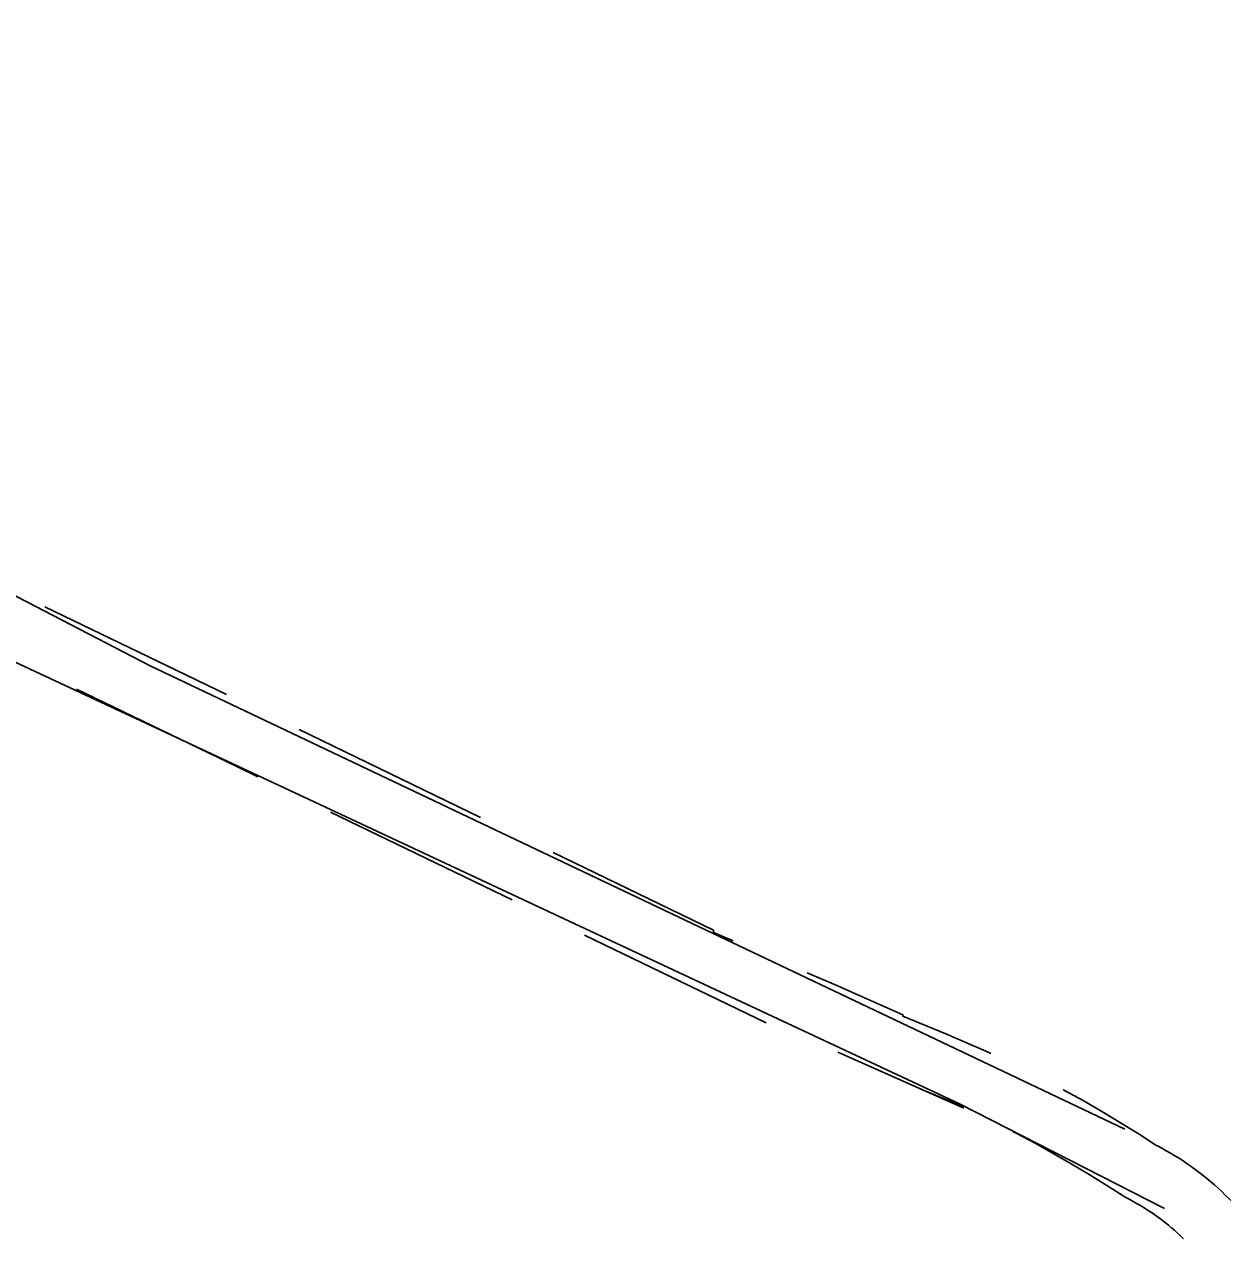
# Model space of a CAD drawing. Extents: x 3172297 to 3210190, y 958463 to 983887.
# Drawn here: x 3185546 to 3186145, y 966061 to 966663 of the extents above; entities that cross this region are included whole.
import ezdxf

# ---------------------------------------------------------------- set-up
doc = ezdxf.new("R2010")
doc.units = 0
doc.layers.add('V-ROAD-CNTR', color=7, linetype='Continuous')
doc.layers.add('V-TOPO-SHOR', color=7, linetype='Continuous')

msp = doc.modelspace()

# ---------------------------------------------------------------- linework, layer by layer
at = {"layer": 'V-ROAD-CNTR'}
for p, q in [((3185772.56, 966269.62), (3185682.55, 966313.17)), ((3185788.17, 966228.74), (3185698.16, 966272.29)), ((3185914.2, 966167.8), (3185824.17, 966211.33))]:
    msp.add_line(p, q, dxfattribs=at)
for points in [[(3185646.54, 966330.6), (3185621.63, 966342.65), (3185621.63, 966342.61), (3185556.51, 966373.99)], [(3185662.15, 966289.72), (3185651.63, 966294.81), (3185651.63, 966294.85), (3185572.11, 966333.17)], [(3185897.78, 966208.46), (3185888.01, 966212.66), (3185888.01, 966213.79), (3185808.57, 966252.2)], [(3186025.63, 966152.51), (3186023.06, 966153.7), (3186013.17, 966158.09), (3186003.26, 966162.28), (3185981.88, 966171.07), (3185981.88, 966171.78), (3185949.18, 966186.33), (3185934.52, 966192.64)], [(3186000.46, 966130.89), (3185991.71, 966134.59), (3186011.88, 966126.3), (3186011.88, 966125.59), (3185949.76, 966153.24)], [(3186144.53, 966079.68), (3186143.58, 966080.66), (3186141.85, 966082.39), (3186140.09, 966084.09), (3186138.29, 966085.76), (3186136.48, 966087.39), (3186134.63, 966089), (3186132.75, 966090.57), (3186130.85, 966092.11), (3186128.91, 966093.62), (3186126.96, 966095.09), (3186124.98, 966096.52), (3186122.97, 966097.93), (3186120.94, 966099.29), (3186118.89, 966100.63), (3186116.81, 966101.92), (3186114.71, 966103.18), (3186112.59, 966104.4), (3186110.45, 966105.59), (3186108.31, 966106.73), (3186107.48, 966107.15), (3186099.15, 966112.54), (3186089.96, 966118.26), (3186080.68, 966123.82), (3186071.3, 966129.22), (3186061.82, 966134.45), (3186061.42, 966134.66)], [(3186121.06, 966060.75), (3186120.84, 966060.97), (3186119.45, 966062.31), (3186118.05, 966063.62), (3186116.61, 966064.91), (3186115.16, 966066.17), (3186113.69, 966067.4), (3186112.19, 966068.61), (3186110.67, 966069.8), (3186109.14, 966070.95), (3186107.57, 966072.09), (3186106, 966073.19), (3186104.4, 966074.26), (3186102.79, 966075.31), (3186101.15, 966076.33), (3186099.5, 966077.32), (3186097.84, 966078.28), (3186096.15, 966079.21), (3186094.43, 966080.13), (3186092.46, 966081.13), (3186083.07, 966087.21), (3186074.33, 966092.66), (3186065.49, 966097.95), (3186056.56, 966103.08), (3186047.55, 966108.06), (3186038.45, 966112.88), (3186036.62, 966113.81)]]:
    msp.add_lwpolyline(points, dxfattribs=at)
at = {"layer": 'V-TOPO-SHOR'}
for points in [[(3185287.25, 967734.69), (3185262.24, 967731.18), (3185251.49, 967716.92), (3185168.72, 967458.22), (3185044.58, 967081.79), (3184977.95, 966851.62), (3184940.13, 966719.58), (3184934.69, 966687.46), (3184936.47, 966682.1), (3185047.04, 966630.04), (3185266.39, 966522.37), (3185608.77, 966344.75), (3186092.08, 966115.01)], [(3184923.89, 966649.99), (3185193.18, 966518.98), (3185533.8, 966350.3), (3185656.85, 966292.86), (3186009.98, 966127.71), (3186111.63, 966075.68)]]:
    msp.add_lwpolyline(points, dxfattribs=at)

doc.saveas('drawing.dxf')
